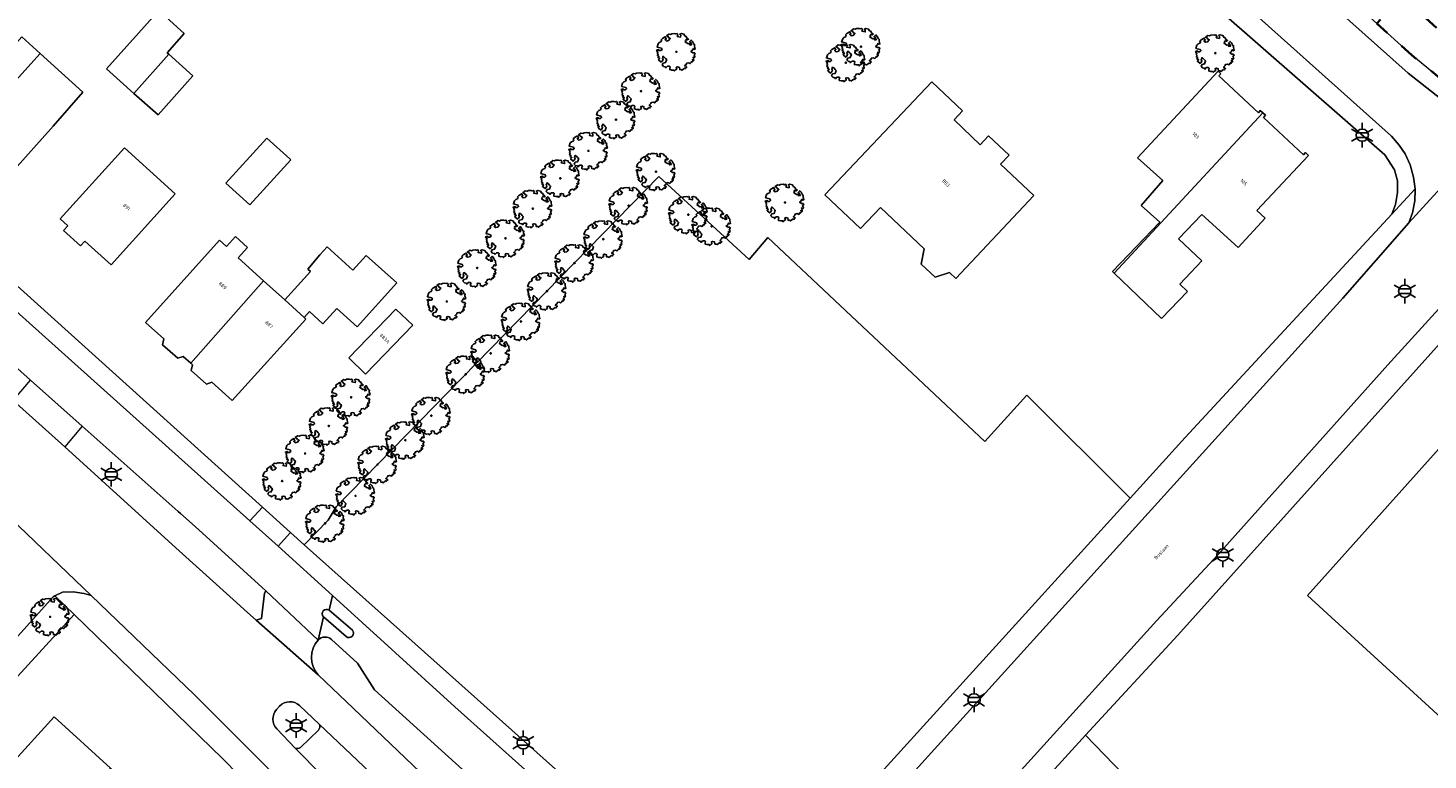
# Model space of a CAD drawing. Extents: x 105780 to 185197, y 477999 to 525027.
# Tile 405 of 562: x 108237 to 108381, y 479393 to 479468. Entities that reach past the tile are written whole.
import ezdxf
from ezdxf.enums import TextEntityAlignment as Align

# ---------------------------------------------------------------- set-up
doc = ezdxf.new("R2010")
doc.units = 0
doc.linetypes.add('XX-HIDDEN', pattern=[4, 2, -2])
for name, color, linetype, lineweight in [('B-GV-GR-BOOM-S', 252, 'Continuous', 25), ('B-GV-GR-HAAG_01-G', 252, 'GR-HAAG1', 13), ('B-GV-GR-MATERIAALGRENS-G', 252, 'XX-HIDDEN', 35), ('B-RO-IE-MEUBILAIR_WEGMEUBILAIR-S', 252, 'Continuous', 25), ('B-XX-KG-KADASTRAAL_BEBOUWING-G', 252, 'Continuous', 20), ('B1-WE-OG-BEBOUWING-T18', 7, 'Continuous', 18), ('B1-WE-OG-TERREIN_ERF-GV', 252, 'Continuous', 18), ('B1-WE-OG-TOPOGRAFIE-T18', 10, 'Continuous', 18), ('B1-WE-VH-VERHARDING_ASFALT-GV', 252, 'Continuous', 18), ('B1-WE-VH-VERHARDING_BETONSTRAATSTEEN-GV', 252, 'Continuous', 18), ('B1-WE-VH-VERHARDING_TEGEL-GV', 252, 'Continuous', 18)]:
    doc.layers.add(name, color=color, linetype=linetype, lineweight=lineweight)
doc.styles.add('NLCS-ISO', font='NLCS-ISO.ttf')
doc.styles.add('NLCS-ISO-M200-T18', font='NLCS-ISO.ttf', dxfattribs={"height": 0.36})
doc.linetypes.add('GR-HAAG1', pattern='A,6,[176,NLCS.shx,S=0.125,R=0,X=0,Y=0],-2', length=8)

# ---------------------------------------------------------------- blocks, each defined once
blk = doc.blocks.new('B-SIE-WEG_LICHTMAST-SO')
at = {"ltscale": 0.1}
for p, q in [((-1.1, 0.63), (-2.19, 1.27)), ((0, 1.27), (0, 2.53)), ((1.1, 0.63), (2.19, 1.27)), ((-1.1, -0.63), (-2.19, -1.27)), ((0, -1.27), (0, -2.53)), ((1.1, -0.63), (2.19, -1.27))]:
    blk.add_line(p, q, dxfattribs=at)
at = {"flags": 128}
for points in [[(-1.16, 0.5), (1.16, 0.5)], [(-1.16, -0.5), (1.16, -0.5)]]:
    blk.add_lwpolyline(points, dxfattribs=at)
at = {"ltscale": 0.1}
blk.add_circle((0, 0), 1.27, dxfattribs=at)
at = {"style": 'NLCS-ISO'}
blk.add_attdef('TYPE', text='', height=1.8, dxfattribs=at).set_placement((0, 2.53), align=Align.BOTTOM_CENTER)
blk = doc.blocks.new('B-SGR-BOOM_06')
at = {"linetype": 'Continuous', "flags": 128}
blk.add_lwpolyline([(1.08, 1.41), (1.01, 1.58), (0.88, 1.63), (0.78, 1.81), (0.51, 1.88), (0.34, 1.81), (0.44, 1.71), (0.43, 1.52), (0.09, 1.59), (0.14, 1.73), (0.07, 1.88), (-0.06, 1.84), (-0.19, 1.88), (-0.46, 1.86), (-0.6, 1.79), (-0.78, 1.83), (-1.02, 1.64), (-0.85, 1.56), (-0.8, 1.46), (-0.63, 1.37), (-0.8, 1.16), (-1.02, 1.11), (-1.17, 1.24), (-1.05, 1.29), (-1.15, 1.54), (-1.45, 1.37), (-1.6, 1.21), (-1.52, 1.14), (-1.6, 1.01), (-1.77, 0.94), (-1.89, 0.82), (-2, 0.49), (-1.55, 0.37), (-1.48, 0.22), (-1.6, 0.12), (-1.8, 0.12), (-1.84, 0.22), (-2.04, 0.15), (-1.9, -0.07), (-1.97, -0.15), (-1.89, -0.22), (-1.95, -0.4), (-1.81, -0.47), (-1.89, -0.62), (-1.77, -0.64), (-1.72, -0.68), (-1.85, -0.84), (-1.57, -1.07), (-1.47, -0.97), (-1.38, -0.79), (-1.45, -0.7), (-1.37, -0.47), (-1.25, -0.54), (-1.12, -0.7), (-1, -0.8), (-1.12, -1.12), (-1.37, -1.17), (-1.47, -1.36), (-1.33, -1.51), (-1.13, -1.56), (-1.11, -1.61), (-1.08, -1.66), (-0.93, -1.49), (-0.73, -1.49), (-0.63, -1.56), (-0.68, -1.71), (-0.68, -1.84), (-0.46, -1.89), (-0.24, -1.88), (-0.19, -1.98), (-0.09, -1.86), (0.04, -1.79), (-0.02, -1.6), (0.11, -1.56), (0.31, -1.61), (0.34, -1.84), (0.46, -1.83), (0.58, -1.89), (0.83, -1.69), (0.95, -1.74), (0.93, -1.66), (1.06, -1.59), (0.96, -1.49), (0.85, -1.46), (1.03, -1.29), (1.05, -1.19), (1.26, -1.14), (1.42, -1.22), (1.51, -1.12), (1.51, -1.05), (1.65, -1.05), (1.65, -0.95), (1.78, -0.91), (1.78, -0.82), (1.63, -0.82), (1.82, -0.64), (1.7, -0.57), (1.85, -0.62), (1.9, -0.5), (1.82, -0.37), (1.93, -0.18), (1.87, -0.1), (1.7, -0.1), (1.5, 0.03), (1.63, 0.12), (1.75, 0.34), (1.82, 0.24), (1.95, 0.29), (1.87, 0.57), (1.88, 0.75), (1.8, 0.79), (1.67, 1.06), (1.53, 1.21), (1.35, 1.04), (1.47, 0.97), (1.57, 0.72), (1.41, 0.69), (1.33, 0.85), (1.2, 0.82), (1.06, 0.92), (0.9, 1.01), (0.98, 1.07), (0.93, 1.17), (1.01, 1.27), (1.15, 1.22), (1.26, 1.29)], close=True, dxfattribs=at)
blk.add_circle((0, 0), 0.06)
at = {"style": 'NLCS-ISO'}
blk.add_attdef('SOORT', text='', height=0.3, dxfattribs=at).set_placement((0, -0.36), align=Align.TOP_CENTER)

msp = doc.modelspace()

# ---------------------------------------------------------------- linework, layer by layer
at = {"layer": 'B-GV-GR-HAAG_01-G', "flags": 128}
for points in [[(108212.803, 479453.753), (108210.508, 479455.835), (108207.248, 479458.794), (108196.525, 479468.524), (108188.075, 479476.102), (108186.203, 479474.063), (108188.527, 479471.974), (108194.669, 479466.452), (108210.5, 479452.228), (108235.543, 479429.688), (108237.333, 479431.809)], [(108242.656, 479427.044), (108240.858, 479424.91), (108252.303, 479414.519), (108258.196, 479409.203), (108259.695, 479407.858), (108260.585, 479407.059), (108261.144, 479407.214), (108261.43, 479409.836), (108261.575, 479410.092), (108254.283, 479416.696), (108252.785, 479418.053), (108252.554, 479418.262)]]:
    msp.add_lwpolyline(points, close=True, dxfattribs=at)
for points in [[(108266.98, 479405.007, 0.3861414), (108266.982, 479401.428)], [(108268.343, 479405.079, 0.4020563), (108266.98, 479405.007)]]:
    msp.add_lwpolyline(points, format="xyb", dxfattribs=at)
for points in [[(108272.772, 479399.888), (108271.035, 479402.637), (108268.343, 479405.079)], [(108266.982, 479401.428), (108270.615, 479397.944), (108281.293, 479387.737), (108295.874, 479373.947), (108299.351, 479377.702), (108297.256, 479379.599), (108292.397, 479382.114), (108272.772, 479399.888)]]:
    msp.add_lwpolyline(points, dxfattribs=at)
at = {"layer": 'B-GV-GR-MATERIAALGRENS-G', "flags": 128}
msp.add_lwpolyline([(108385.236, 479465.46), (108378.812, 479471.217), (108378.648, 479471.321), (108376.111, 479468.555), (108379.706, 479465.301), (108383.022, 479462.58), (108384.344, 479461.8), (108385.341, 479461.654), (108386.6, 479461.387), (108387.805, 479461.528), (108388.847, 479461.905), (108389.007, 479462.081)], close=True, dxfattribs=at)
at = {"layer": 'B-XX-KG-KADASTRAAL_BEBOUWING-G', "flags": 128}
for points in [[(108251.577, 479465.389), (108251.392, 479465.554), (108253.176, 479467.546), (108250.538, 479469.908), (108245.143, 479463.882), (108247.984, 479461.353)], [(108238.316, 479465.469), (108236.416, 479467.178), (108233.29, 479463.704), (108230.623, 479466.104), (108224.606, 479459.417), (108225.436, 479458.671), (108225.464, 479458.319), (108227.018, 479456.924), (108227.366, 479456.934), (108229.149, 479455.33)], [(108238.316, 479465.469), (108229.149, 479455.33), (108230.845, 479453.804), (108230.873, 479453.448), (108232.435, 479452.056), (108232.778, 479452.065), (108233.646, 479451.284), (108239.666, 479457.975), (108242.704, 479461.488)], [(108254.06, 479463.179), (108251.577, 479465.389), (108247.984, 479461.353), (108250.467, 479459.143)], [(108364.359, 479459.341), (108364.096, 479459.586), (108363.89, 479459.365), (108359.822, 479463.16), (108360.023, 479463.376), (108359.741, 479463.638), (108351.425, 479454.719), (108354.044, 479452.361), (108351.814, 479449.784), (108353.72, 479448.076), (108348.857, 479442.984), (108349.033, 479442.816)], [(108340.758, 479450.831), (108337.327, 479454.069), (108338.189, 479454.983), (108336.076, 479456.976), (108335.22, 479456.07), (108332.52, 479458.619), (108333.401, 479459.552), (108330.216, 479462.558), (108319.218, 479450.907), (108322.889, 479447.442), (108324.935, 479449.609), (108329.456, 479445.341), (108329.14, 479443.769), (108330.587, 479442.423), (108332.044, 479442.899), (108332.693, 479442.286)], [(108363.744, 479449.27), (108369.059, 479454.968), (108368.749, 479455.257), (108368.543, 479455.036), (108364.421, 479458.881), (108364.622, 479459.096), (108364.359, 479459.341), (108349.033, 479442.816), (108353.92, 479438.15), (108356.579, 479440.934), (108355.783, 479441.694), (108358.063, 479444.08), (108355.676, 479446.36), (108358.061, 479448.857), (108361.794, 479445.457), (108364.587, 479448.484)], [(108261.67, 479456.745), (108257.472, 479452.092), (108259.941, 479449.865), (108264.139, 479454.519), (108264.042, 479454.607)], [(108252.238, 479450.992), (108246.995, 479455.733), (108240.39, 479448.428), (108241.182, 479447.712), (108240.737, 479447.209), (108242.468, 479445.633), (108242.927, 479446.134), (108245.633, 479443.688)], [(108261.348, 479442.041), (108258.733, 479444.401), (108259.697, 479445.468), (108258.451, 479446.592), (108257.525, 479445.566), (108256.809, 479446.213), (108249.174, 479437.754), (108251.051, 479436.059), (108250.924, 479435.454), (108252.499, 479434.06), (108253.063, 479434.243), (108253.842, 479433.54)], [(108267.148, 479444.704), (108265.914, 479443.236), (108266.199, 479442.996), (108263.541, 479440.063), (108265.516, 479438.245), (108266.069, 479438.857), (108267.457, 479437.604), (108268.888, 479439.189), (108270.984, 479437.298), (108275.066, 479441.819), (108271.933, 479444.647), (108270.562, 479443.128), (108267.897, 479445.534)], [(108265.516, 479438.245), (108263.541, 479440.063), (108261.348, 479442.041), (108253.842, 479433.54), (108254.012, 479433.386), (108253.896, 479432.792), (108255.473, 479431.398), (108256.018, 479431.576), (108258.111, 479429.687), (108265.693, 479438.086)], [(108276.718, 479437.45), (108274.993, 479439.115), (108270.143, 479434.09), (108271.867, 479432.425)], [(108404.038, 479418.336), (108389.001, 479431.976), (108368.958, 479409.601), (108383.954, 479395.878)], [(108245.572, 479391.809), (108239.773, 479397.084), (108235.392, 479392.268), (108235.262, 479392.125), (108238.742, 479389.057), (108237.868, 479388.236), (108240.235, 479386.083)]]:
    msp.add_lwpolyline(points, close=True, dxfattribs=at)
at = {"layer": 'B1-WE-OG-TERREIN_ERF-GV', "flags": 128}
for points in [[(108200.136, 479473.818), (108214.828, 479460.561), (108261.22, 479418.698), (108264.115, 479416.084), (108265.546, 479414.807), (108268.001, 479417.364), (108268.83, 479418.743), (108302.097, 479452.773), (108311.398, 479444.234), (108313.333, 479446.497), (108335.708, 479425.485), (108340.03, 479430.25), (108350.672, 479419.629), (108356.36, 479425.902), (108377.638, 479448.916), (108378.036, 479449.899), (108378.232, 479451.152), (108378.236, 479452.334), (108377.941, 479453.472), (108376.945, 479455.033), (108355.656, 479473.661)], [(108385.304, 479438.602), (108355.603, 479405.51), (108346.088, 479395.186), (108349.991, 479391.16), (108350.217, 479391.403), (108356.147, 479386.02), (108360.038, 479381.741), (108363.268, 479378.772), (108354.979, 479369.755), (108359.181, 479364.61), (108366.411, 479372.483), (108362.207, 479376.322), (108366.952, 479381.512), (108371.188, 479377.686), (108380.784, 479388.135), (108394.822, 479403.506)], [(108279.79, 479369.666), (108257.117, 479392.8), (108241.807, 479407.64), (108223.213, 479387.312)], [(108235.392, 479392.268), (108239.773, 479397.084), (108245.572, 479391.809), (108250.064, 479387.722), (108254.783, 479383.429), (108254.225, 479382.816), (108255.25, 479381.884), (108252.579, 479378.886), (108251.524, 479379.846), (108248.909, 479376.971), (108244.222, 479381.234), (108239.627, 479385.414), (108240.235, 479386.083), (108237.868, 479388.236), (108236.088, 479386.279)]]:
    msp.add_lwpolyline(points, dxfattribs=at)
for points in [[(108251.577, 479465.389), (108254.06, 479463.179), (108250.467, 479459.143), (108247.984, 479461.353), (108245.143, 479463.882), (108250.538, 479469.908), (108253.176, 479467.546), (108251.392, 479465.554)], [(108238.316, 479465.469), (108242.704, 479461.488), (108239.666, 479457.975), (108233.646, 479451.284), (108232.778, 479452.065), (108232.435, 479452.056), (108230.873, 479453.448), (108230.845, 479453.804), (108229.149, 479455.33), (108227.366, 479456.934), (108227.018, 479456.924), (108225.464, 479458.319), (108225.436, 479458.671), (108224.606, 479459.417), (108230.623, 479466.104), (108233.29, 479463.704), (108236.416, 479467.178)], [(108364.359, 479459.341), (108364.622, 479459.096), (108364.421, 479458.881), (108368.543, 479455.036), (108368.749, 479455.257), (108369.059, 479454.968), (108363.744, 479449.27), (108364.587, 479448.484), (108361.794, 479445.457), (108358.061, 479448.857), (108355.676, 479446.36), (108358.063, 479444.08), (108355.783, 479441.694), (108356.579, 479440.934), (108353.92, 479438.15), (108349.033, 479442.816), (108348.857, 479442.984), (108353.72, 479448.076), (108351.814, 479449.784), (108354.044, 479452.361), (108351.425, 479454.719), (108359.741, 479463.638), (108360.023, 479463.376), (108359.822, 479463.16), (108363.89, 479459.365), (108364.096, 479459.586)], [(108340.758, 479450.831), (108332.693, 479442.286), (108332.044, 479442.899), (108330.587, 479442.423), (108329.14, 479443.769), (108329.456, 479445.341), (108324.935, 479449.609), (108322.889, 479447.442), (108319.218, 479450.907), (108330.216, 479462.558), (108333.401, 479459.552), (108332.52, 479458.619), (108335.22, 479456.07), (108336.076, 479456.976), (108338.189, 479454.983), (108337.327, 479454.069)], [(108261.67, 479456.745), (108264.042, 479454.607), (108264.139, 479454.519), (108259.941, 479449.865), (108257.472, 479452.092)], [(108252.238, 479450.992), (108245.633, 479443.688), (108242.927, 479446.134), (108242.468, 479445.633), (108240.737, 479447.209), (108241.182, 479447.712), (108240.39, 479448.428), (108246.995, 479455.733)], [(108339.212, 479407), (108350.672, 479419.629), (108340.03, 479430.25), (108335.708, 479425.485), (108313.333, 479446.497), (108311.398, 479444.234), (108302.097, 479452.773), (108268.83, 479418.743), (108268.001, 479417.364), (108265.546, 479414.807), (108276.956, 479404.63), (108294.03, 479389.4), (108310.114, 479374.933)], [(108261.348, 479442.041), (108263.541, 479440.063), (108266.199, 479442.996), (108265.914, 479443.236), (108267.148, 479444.704), (108267.897, 479445.534), (108270.562, 479443.128), (108271.933, 479444.647), (108275.066, 479441.819), (108270.984, 479437.298), (108268.888, 479439.189), (108267.457, 479437.604), (108266.069, 479438.857), (108265.516, 479438.245), (108265.693, 479438.086), (108258.111, 479429.687), (108256.018, 479431.576), (108255.473, 479431.398), (108253.896, 479432.792), (108254.012, 479433.386), (108253.842, 479433.54), (108253.063, 479434.243), (108252.499, 479434.06), (108250.924, 479435.454), (108251.051, 479436.059), (108249.174, 479437.754), (108256.809, 479446.213), (108257.525, 479445.566), (108258.451, 479446.592), (108259.697, 479445.468), (108258.733, 479444.401)], [(108276.718, 479437.45), (108271.867, 479432.425), (108270.143, 479434.09), (108274.993, 479439.115)], [(108404.038, 479418.336), (108383.954, 479395.878), (108368.958, 479409.601), (108389.001, 479431.976)], [(108360.038, 479381.741), (108356.147, 479386.02), (108352.162, 479381.75), (108350.733, 479383.084), (108348.377, 479380.562), (108348.158, 479380.766), (108350.995, 479383.815), (108346.746, 479387.685), (108349.991, 479391.16), (108346.088, 479395.186), (108319.487, 479366.011), (108324.497, 479361.122), (108342.117, 479343.637), (108347.132, 479348.907), (108352.61, 479354.948), (108354.871, 479352.899), (108360.402, 479358.922), (108361.693, 479360.328), (108362.677, 479361.399), (108359.181, 479364.61), (108354.979, 479369.755), (108354.874, 479369.851), (108351.329, 479365.995), (108348.203, 479368.868)]]:
    msp.add_lwpolyline(points, close=True, dxfattribs=at)
at = {"layer": 'B1-WE-VH-VERHARDING_ASFALT-GV', "flags": 128}
msp.add_lwpolyline([(108449.556, 479513.675), (108443.576, 479519.083), (108440.461, 479515.696), (108391.072, 479460.79), (108379.394, 479448.022), (108372.59, 479440.24), (108320.653, 479382.85), (108315.705, 479377.352), (108314.204, 479375.497), (108320.744, 479370.938), (108321.609, 479372.01), (108332.302, 479383.718), (108334.805, 479386.479), (108353.405, 479407.003), (108359.756, 479413.824), (108377.239, 479433.363), (108390.547, 479447.971), (108419.77, 479480.602), (108437.258, 479500), (108440.62, 479503.899)], close=True, dxfattribs=at)
for points in [[(108179.028, 479468.452), (108179.862, 479467.688), (108196.32, 479452.867), (108196.534, 479452.698), (108197.321, 479451.981), (108215.337, 479435.802), (108221.156, 479430.418), (108221.311, 479430.309), (108233.547, 479419.058), (108234.48, 479418.317), (108243.575, 479409.607), (108254.219, 479399.353), (108261.77, 479391.79), (108263.995, 479389.512), (108269.121, 479384.264), (108282.073, 479371.118), (108288.965, 479364.198), (108292.064, 479366.048), (108290.243, 479367.893), (108280.489, 479377.77), (108264.679, 479393.779), (108264.609, 479393.852), (108262.7, 479395.847)], [(108213.408, 479459.015), (108210.508, 479455.835), (108212.803, 479453.753), (108237.333, 479431.809), (108242.656, 479427.044), (108252.554, 479418.262), (108252.785, 479418.053), (108254.283, 479416.696), (108261.575, 479410.092), (108266.98, 479405.007), (108267.515, 479407.406)], [(108268.1, 479408.081), (108268.438, 479409.594), (108262.843, 479414.676), (108259.942, 479417.283), (108213.408, 479459.015)], [(108265.047, 479398.261), (108267.1, 479396.318), (108283.332, 479380.957), (108293.583, 479371.256), (108295.405, 479369.532), (108297.757, 479372.157), (108295.874, 479373.947), (108281.293, 479387.737), (108270.615, 479397.944), (108266.982, 479401.428), (108260.585, 479407.059), (108259.695, 479407.858), (108258.196, 479409.203), (108252.303, 479414.519), (108240.858, 479424.91), (108235.543, 479429.688), (108210.5, 479452.228)], [(108261.575, 479410.092), (108261.43, 479409.836), (108261.144, 479407.214), (108260.585, 479407.059), (108266.982, 479401.428)], [(108266.98, 479405.007), (108261.575, 479410.092)], [(108281.061, 479398.129), (108268.438, 479409.594), (108268.1, 479408.081), (108270.501, 479406.023)], [(108269.858, 479405.369), (108267.515, 479407.406), (108266.98, 479405.007)], [(108268.343, 479405.079), (108271.035, 479402.637), (108272.772, 479399.888), (108292.397, 479382.114), (108297.256, 479379.599), (108299.351, 479377.702), (108301.27, 479375.966), (108305.861, 479371.81), (108309.415, 479372.759), (108309.338, 479372.831), (108295.484, 479385.199), (108281.061, 479398.129)], [(108262.671, 479397.838), (108262.993, 479398.194)]]:
    msp.add_lwpolyline(points, dxfattribs=at)
at = {"layer": 'B1-WE-VH-VERHARDING_ASFALT-GV'}
for points in [[(108267.515, 479407.406, -0.9174282), (108268.1, 479408.081)], [(108270.501, 479406.023, -0.919808), (108269.858, 479405.369)], [(108266.982, 479401.428, -0.3861414), (108266.98, 479405.007)], [(108266.98, 479405.007, -0.4020563), (108268.343, 479405.079)], [(108262.993, 479398.194, -0.4075087), (108265.047, 479398.261)], [(108262.7, 479395.847, -0.3852323), (108262.671, 479397.838)]]:
    msp.add_lwpolyline(points, format="xyb", dxfattribs=at)
at = {"layer": 'B1-WE-VH-VERHARDING_BETONSTRAATSTEEN-GV', "flags": 128}
for points in [[(108357.153, 479475.293), (108377.602, 479456.952), (108378.4, 479456.019), (108379.032, 479455.125), (108379.525, 479453.986), (108379.885, 479452.728), (108380.055, 479451.53), (108380.071, 479451.419), (108380.008, 479450.286), (108379.777, 479449.03), (108379.394, 479448.022), (108391.072, 479460.79)], [(108382.695, 479460.779), (108379.33, 479463.441), (108371.753, 479470.224)], [(108227.869, 479396.383), (108239.659, 479409.477), (108239.828, 479409.559), (108240.604, 479409.935), (108241.729, 479409.979), (108242.855, 479409.79), (108243.575, 479409.607), (108234.48, 479418.317)], [(108267.515, 479407.406), (108269.858, 479405.369)], [(108270.501, 479406.023), (108268.1, 479408.081)], [(108262.993, 479398.194), (108262.671, 479397.838)], [(108267.1, 479396.318), (108265.047, 479398.261)], [(108262.7, 479395.847), (108264.609, 479393.852)], [(108265.143, 479393.917), (108266.997, 479395.721)], [(108266.997, 479395.721), (108265.143, 479393.917)], [(108283.332, 479380.957), (108267.1, 479396.318)], [(108264.609, 479393.852), (108264.679, 479393.779), (108280.489, 479377.77)]]:
    msp.add_lwpolyline(points, dxfattribs=at)
msp.add_lwpolyline([(108261.22, 479418.698), (108259.942, 479417.283), (108262.843, 479414.676), (108264.115, 479416.084)], close=True, dxfattribs=at)
at = {"layer": 'B1-WE-VH-VERHARDING_BETONSTRAATSTEEN-GV'}
for points in [[(108268.1, 479408.081, 0.9174282), (108267.515, 479407.406)], [(108269.858, 479405.369, 0.919808), (108270.501, 479406.023)], [(108265.047, 479398.261, 0.4075087), (108262.993, 479398.194)], [(108262.671, 479397.838, 0.3852323), (108262.7, 479395.847)], [(108266.997, 479395.721, 0.3031187), (108267.1, 479396.318)], [(108267.1, 479396.318, -0.3031187), (108266.997, 479395.721)], [(108264.609, 479393.852, 0.2490212), (108265.143, 479393.917)], [(108265.143, 479393.917, -0.2490212), (108264.609, 479393.852)]]:
    msp.add_lwpolyline(points, format="xyb", dxfattribs=at)
at = {"layer": 'B1-WE-VH-VERHARDING_TEGEL-GV', "flags": 128}
for points in [[(108383.022, 479462.58), (108379.706, 479465.301), (108376.111, 479468.555), (108375.421, 479469.179), (108372.867, 479471.491), (108368.721, 479475.244), (108368.557, 479475.448), (108365.735, 479477.93), (108360.394, 479482.471), (108356.26, 479485.986), (108352.372, 479489.516), (108350.977, 479491.15), (108348.123, 479493.374), (108348.516, 479492.064), (108349.264, 479490.876), (108350.077, 479489.962), (108359.34, 479481.455), (108370.341, 479471.488), (108371.753, 479470.224), (108379.33, 479463.441), (108382.695, 479460.779)], [(108372.59, 479440.24), (108379.394, 479448.022), (108379.777, 479449.03), (108380.008, 479450.286), (108380.071, 479451.419), (108380.055, 479451.53), (108377.638, 479448.916), (108356.36, 479425.902), (108350.672, 479419.629), (108339.212, 479407), (108310.114, 479374.933), (108309.415, 479372.759)], [(108390.547, 479447.971), (108377.239, 479433.363), (108359.756, 479413.824), (108353.405, 479407.003), (108334.805, 479386.479), (108332.302, 479383.718), (108321.609, 479372.01), (108320.744, 479370.938), (108320.119, 479370.163), (108318.381, 479368.187), (108319.487, 479366.011), (108346.088, 479395.186), (108355.603, 479405.51), (108385.304, 479438.602)], [(108312.01, 479373.065), (108314.204, 479375.497), (108315.705, 479377.352), (108320.653, 479382.85), (108372.59, 479440.24)]]:
    msp.add_lwpolyline(points, dxfattribs=at)
for points in [[(108357.153, 479475.293), (108355.656, 479473.661), (108376.945, 479455.033), (108377.941, 479453.472), (108378.236, 479452.334), (108378.232, 479451.152), (108378.036, 479449.899), (108377.638, 479448.916), (108380.055, 479451.53), (108379.885, 479452.728), (108379.525, 479453.986), (108379.032, 479455.125), (108378.4, 479456.019), (108377.602, 479456.952)], [(108214.828, 479460.561), (108213.408, 479459.015), (108259.942, 479417.283), (108261.22, 479418.698)], [(108265.546, 479414.807), (108264.115, 479416.084), (108262.843, 479414.676), (108268.438, 479409.594), (108281.061, 479398.129), (108295.484, 479385.199), (108309.338, 479372.831), (108309.415, 479372.759), (108310.114, 479374.933), (108294.03, 479389.4), (108276.956, 479404.63)], [(108241.807, 479407.64), (108239.828, 479409.559), (108239.659, 479409.477), (108227.869, 479396.383), (108213.355, 479380.009), (108208.808, 479375.003), (108189.216, 479353.434), (108179.533, 479342.458), (108178.875, 479341.205), (108182.674, 479337.843), (108181.702, 479339.549), (108181.476, 479340.299), (108181.763, 479341.112), (108190.235, 479350.492), (108192.245, 479352.718), (108209.071, 479371.516), (108210.955, 479373.625), (108223.213, 479387.312)], [(108243.575, 479409.607), (108242.855, 479409.79), (108241.729, 479409.979), (108240.604, 479409.935), (108239.828, 479409.559), (108241.807, 479407.64), (108257.117, 479392.8), (108279.79, 479369.666), (108293.664, 479355.95), (108295.531, 479357.876), (108288.965, 479364.198), (108282.073, 479371.118), (108269.121, 479384.264), (108263.995, 479389.512), (108261.77, 479391.79), (108254.219, 479399.353)]]:
    msp.add_lwpolyline(points, close=True, dxfattribs=at)

# ---------------------------------------------------------------- block references
at = {"layer": 'B-GV-GR-BOOM-S', "linetype": 'Continuous', "lineweight": 0}
for p in [(108322.935, 479466.174), (108303.903, 479465.647), (108359.455, 479465.51), (108321.371, 479464.528), (108300.249, 479461.592), (108297.673, 479458.648), (108294.843, 479455.436), (108301.803, 479453.295), (108291.937, 479452.607), (108289.108, 479449.471), (108298.973, 479449.777), (108305.126, 479448.849), (108315.095, 479450.107), (108307.53, 479447.655), (108286.278, 479446.412), (108296.373, 479446.336), (108283.372, 479443.353), (108293.4, 479443.876), (108290.566, 479440.977), (108280.237, 479439.912), (108287.884, 479437.847), (108284.749, 479434.559), (108282.174, 479432.393), (108270.368, 479430.022), (108268.077, 479427.064), (108278.631, 479428.135), (108275.954, 479425.611), (108265.63, 479424.235), (108273.098, 479423.109), (108263.259, 479421.405), (108270.83, 479419.876), (108267.695, 479417.046), (108239.338, 479407.407)]:
    msp.add_blockref('B-SGR-BOOM_06', p, dxfattribs=at)
at = {"layer": 'B-RO-IE-MEUBILAIR_WEGMEUBILAIR-S', "xscale": 0.5, "yscale": 0.5, "zscale": 0.5}
for p in [(108374.606, 479457.051), (108378.981, 479440.969), (108245.65, 479422.085), (108360.23, 479413.79), (108334.581, 479398.838), (108264.705, 479396.194), (108288.12, 479394.426)]:
    msp.add_blockref('B-SIE-WEG_LICHTMAST-SO', p, dxfattribs=at)

# ---------------------------------------------------------------- texts
at = {"layer": 'B1-WE-OG-BEBOUWING-T18', "style": 'NLCS-ISO-M200-T18'}
for s, rotation, p in [('103', 317, (108357.444, 479457.023)), ('883', 315, (108331.696, 479452.12)), ('105', 317, (108362.39, 479452.198)), ('891', 317.9, (108247.224, 479449.64)), ('889', 318.3, (108257.128, 479441.541)), ('887', 318.3, (108261.909, 479437.529)), ('883A', 316, (108273.833, 479436.087))]:
    msp.add_text(s, height=0.36, rotation=rotation, dxfattribs=at).set_placement(p, align=Align.MIDDLE)
at = {"layer": 'B1-WE-OG-TOPOGRAFIE-T18', "style": 'NLCS-ISO-M200-T18'}
msp.add_text('Boslaan', height=0.36, rotation=47.7, dxfattribs=at).set_placement((108353.893, 479414.102), align=Align.MIDDLE)

doc.saveas('drawing.dxf')
